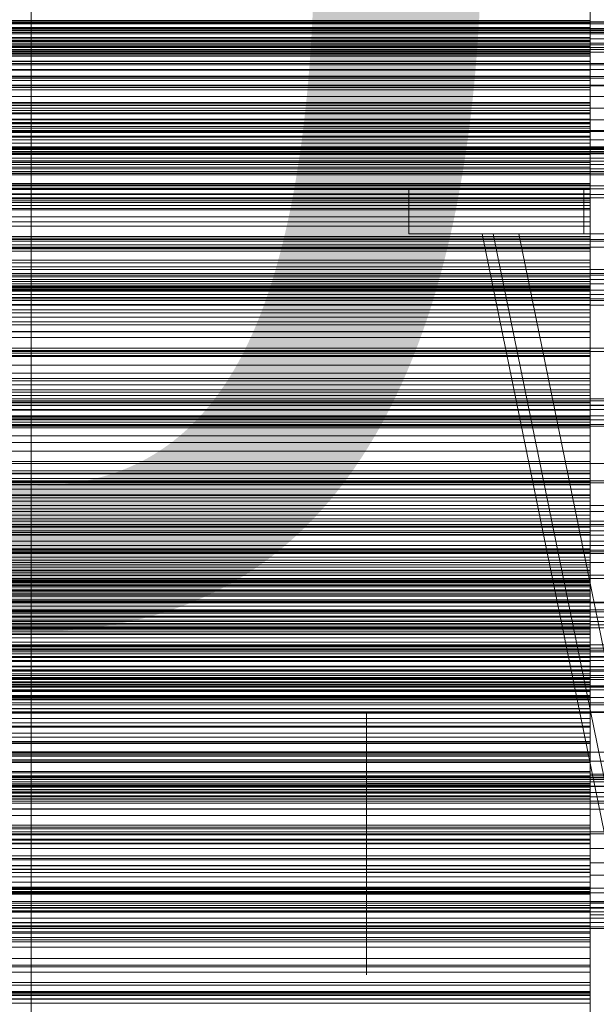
# Model space of a CAD drawing. Header units: millimetres. Extents: x -4738 to 65662, y -68080 to 6847.
# Tile 312 of 656: x 648 to 751, y -34170 to -33994. Entities that reach past the tile are written whole.
import ezdxf

# ---------------------------------------------------------------- set-up
doc = ezdxf.new("R2010")
doc.units = ezdxf.units.MM
for name, color, linetype, lineweight in [('COTAS_O', 1, 'Continuous', 0), ('frontal_briquetadora', 7, 'Continuous', 0), ('frontal_C03', 7, 'Continuous', 0), ('frontal_C10', 7, 'Continuous', 0), ('frontal_mezcladora', 7, 'Continuous', 0), ('frontal_secador', 7, 'Continuous', 0)]:
    doc.layers.add(name, color=color, linetype=linetype, lineweight=lineweight)
doc.dimstyles.new('R19_100', dxfattribs={"dimtxt": 250, "dimasz": 150, "dimexe": 150, "dimexo": 80, "dimgap": 100, "dimtad": 1, "dimtih": 1, "dimtoh": 1, "dimdsep": 46, "dimcen": 0.09, "dimadec": 0, "dimazin": 0, "dimtfac": 1, "dimtdec": 4, "dimtofl": 0, "dimtmove": 0, "dimatfit": 3, "dimfxl": 1, "dimtolj": 1, "dimtzin": 0, "dimarcsym": 0})

# ---------------------------------------------------------------- blocks, each defined once
blk = doc.blocks.new('DIM_R31_48')
at = {"layer": 'COTAS_O'}
for p, q in [((-1725, -33700), (-1575, -33655)), ((1725, -33700), (1575, -33655)), ((-1725, -34400), (-1725, -33700)), ((-1725, -33700), (1725, -33700)), ((-1725, -33700), (-1575, -33745)), ((1725, -33700), (1575, -33745)), ((1725, -34400), (1725, -33700))]:
    blk.add_line(p, q, dxfattribs=at)
blk.add_text('3450 O', height=250, dxfattribs=at).set_placement((0, -33600))
blk = doc.blocks.new('DIM_R31_52')
at = {"layer": 'COTAS_O'}
for p, q in [((-650, -34200), (-500, -34155)), ((650, -34200), (500, -34155)), ((-650, -34900), (-650, -34200)), ((-650, -34200), (650, -34200)), ((-650, -34200), (-500, -34245)), ((650, -34200), (500, -34245)), ((650, -34900), (650, -34200))]:
    blk.add_line(p, q, dxfattribs=at)
blk.add_text('1300 O', height=250, dxfattribs=at).set_placement((0, -34100))

msp = doc.modelspace()

# ---------------------------------------------------------------- linework, layer by layer
at = {"layer": 'frontal_briquetadora'}
for p, q in [((750, -33984.994), (750, -33998.069)), ((750, -33986.158), (750, -33998.944)), ((750, -34000.485), (750, -33988.018)), ((750, -33994.773), (750, -33990.745)), ((750, -33995.596), (750, -33991.279)), ((750, -33996.176), (750, -33991.56)), ((750, -33996.047), (750, -33991.98)), ((750, -33993.227), (750, -33997.334)), ((750, -33994.348), (550, -33994.348)), ((550, -33994.773), (750, -33994.773)), ((750, -33995.596), (550, -33995.596)), ((750, -34001.655), (750, -33994.348)), ((750, -33994.348), (750, -33996.05)), ((750, -33998.927), (750, -33994.773)), ((750, -33999.746), (750, -33995.596)), ((550, -33996.047), (750, -33996.047)), ((750, -33996.176), (550, -33996.176)), ((550, -33997.334), (750, -33997.334)), ((750, -34000.24), (750, -33996.047)), ((750, -33996.05), (750, -33997.884)), ((750, -34000.666), (750, -33996.176)), ((750, -33997.334), (750, -34001.566)), ((750, -33997.884), (550, -33997.884)), ((550, -33998.069), (750, -33998.069)), ((550, -33998.927), (750, -33998.927)), ((550, -33998.944), (750, -33998.944)), ((750, -33997.884), (750, -33999.857)), ((750, -33998.069), (750, -34011.98)), ((750, -34003.206), (750, -33998.927)), ((750, -33998.944), (750, -34012.696)), ((750, -33999.746), (550, -33999.746)), ((750, -33999.857), (550, -33999.857)), ((550, -34000.24), (750, -34000.24)), ((550, -34000.485), (750, -34000.485)), ((750, -34000.666), (550, -34000.666)), ((750, -34006.71), (750, -33999.746)), ((750, -33999.857), (750, -34001.977)), ((750, -34004.558), (750, -34000.24)), ((750, -34014.043), (750, -34000.485)), ((750, -34005.018), (750, -34000.666)), ((550, -34001.566), (750, -34001.566)), ((750, -34001.655), (550, -34001.655)), ((750, -34001.977), (550, -34001.977)), ((750, -34001.566), (750, -34005.921)), ((750, -34006.289), (750, -34001.655)), ((750, -34001.977), (750, -34004.255)), ((550, -34003.206), (750, -34003.206)), ((750, -34004.255), (550, -34004.255)), ((550, -34004.558), (750, -34004.558)), ((750, -34012.818), (750, -34003.206)), ((750, -34004.255), (750, -34006.71)), ((750, -34008.997), (750, -34004.558)), ((750, -34005.018), (550, -34005.018)), ((550, -34005.921), (750, -34005.921)), ((750, -34006.289), (550, -34006.289)), ((750, -34009.217), (750, -34005.018)), ((750, -34005.921), (750, -34010.398)), ((750, -34010.798), (750, -34006.289)), ((750, -34006.71), (550, -34006.71)), ((550, -34008.997), (750, -34008.997)), ((750, -34009.217), (550, -34009.217)), ((750, -34009.52), (550, -34009.52)), ((750, -34013.557), (750, -34008.997)), ((750, -34013.242), (750, -34009.217)), ((750, -34017.143), (750, -34009.52)), ((750, -34009.52), (750, -34010.983)), ((550, -34010.398), (750, -34010.398)), ((750, -34010.798), (550, -34010.798)), ((750, -34010.983), (550, -34010.983)), ((750, -34010.398), (750, -34014.994)), ((750, -34015.174), (750, -34010.798)), ((750, -34010.983), (750, -34012.584)), ((550, -34011.98), (750, -34011.98)), ((750, -34012.584), (550, -34012.584)), ((550, -34012.696), (750, -34012.696)), ((550, -34012.818), (750, -34012.818)), ((750, -34013.242), (550, -34013.242)), ((750, -34011.98), (750, -34026.192)), ((750, -34012.584), (750, -34014.329)), ((750, -34012.696), (750, -34026.884)), ((750, -34024.287), (750, -34012.818)), ((750, -34020.54), (750, -34013.242)), ((550, -34013.557), (750, -34013.557)), ((550, -34014.043), (750, -34014.043)), ((750, -34014.329), (550, -34014.329)), ((550, -34014.994), (750, -34014.994)), ((750, -34023.671), (750, -34013.557)), ((750, -34028.173), (750, -34014.043)), ((750, -34014.329), (750, -34016.227)), ((750, -34014.994), (750, -34019.708)), ((750, -34015.174), (550, -34015.174)), ((750, -34016.227), (550, -34016.227)), ((750, -34019.406), (750, -34015.174)), ((750, -34016.227), (750, -34018.291)), ((750, -34017.143), (550, -34017.143)), ((750, -34018.291), (550, -34018.291)), ((750, -34021.665), (750, -34017.143)), ((750, -34018.291), (750, -34020.54)), ((750, -34019.406), (550, -34019.406)), ((550, -34019.708), (750, -34019.708)), ((750, -34023.479), (750, -34019.406)), ((750, -34019.708), (750, -34024.537)), ((750, -34020.54), (550, -34020.54)), ((750, -34021.665), (550, -34021.665)), ((750, -34026.056), (750, -34021.665)), ((750, -34023.479), (550, -34023.479)), ((550, -34023.671), (750, -34023.671)), ((750, -34027.368), (750, -34023.479)), ((750, -34035.538), (750, -34023.671)), ((550, -34024.287), (750, -34024.287)), ((550, -34024.537), (750, -34024.537)), ((750, -34025.331), (550, -34025.331)), ((750, -34037.173), (750, -34024.287)), ((750, -34024.537), (750, -34035.129)), ((750, -34033.252), (750, -34025.331)), ((750, -34025.331), (750, -34026.552)), ((750, -34026.056), (550, -34026.056)), ((550, -34026.192), (750, -34026.192)), ((750, -34026.552), (550, -34026.552)), ((550, -34026.884), (750, -34026.884)), ((750, -34027.368), (550, -34027.368)), ((750, -34030.309), (750, -34026.056)), ((750, -34026.192), (750, -34040.158)), ((750, -34026.552), (750, -34027.915)), ((750, -34026.884), (750, -34040.962)), ((750, -34034.982), (750, -34027.368)), ((750, -34027.915), (550, -34027.915)), ((550, -34028.173), (750, -34028.173)), ((750, -34027.915), (750, -34029.429)), ((750, -34042.33), (750, -34028.173)), ((750, -34029.429), (550, -34029.429)), ((750, -34030.309), (550, -34030.309)), ((750, -34029.429), (750, -34031.101)), ((750, -34034.411), (750, -34030.309)), ((750, -34031.101), (550, -34031.101)), ((750, -34031.101), (750, -34032.945)), ((750, -34032.945), (550, -34032.945)), ((750, -34033.252), (550, -34033.252)), ((750, -34034.411), (550, -34034.411)), ((750, -34032.945), (750, -34034.982)), ((750, -34037.651), (750, -34033.252)), ((750, -34038.346), (750, -34034.411)), ((750, -34034.982), (550, -34034.982)), ((550, -34035.129), (750, -34035.129)), ((550, -34035.538), (750, -34035.538)), ((750, -34035.129), (750, -34047.366)), ((750, -34048.703), (750, -34035.538)), ((550, -34037.173), (750, -34037.173)), ((750, -34037.651), (550, -34037.651)), ((750, -34050.982), (750, -34037.173)), ((750, -34041.914), (750, -34037.651)), ((750, -34038.346), (550, -34038.346)), ((750, -34042.091), (750, -34038.346)), ((550, -34040.158), (750, -34040.158)), ((550, -34040.962), (750, -34040.962)), ((750, -34040.158), (750, -34053.343)), ((750, -34040.962), (750, -34054.391)), ((750, -34041.744), (550, -34041.744)), ((750, -34041.914), (550, -34041.914)), ((750, -34042.091), (550, -34042.091)), ((550, -34042.33), (750, -34042.33)), ((750, -34042.719), (550, -34042.719)), ((750, -34049.943), (750, -34041.744)), ((750, -34041.744), (750, -34042.719)), ((750, -34046.033), (750, -34041.914)), ((750, -34050.002), (750, -34042.091)), ((750, -34055.971), (750, -34042.33)), ((750, -34042.719), (750, -34043.842)), ((750, -34043.842), (550, -34043.842)), ((750, -34043.842), (750, -34045.12)), ((750, -34045.12), (550, -34045.12)), ((750, -34046.033), (550, -34046.033)), ((750, -34046.562), (550, -34046.562)), ((750, -34045.12), (750, -34046.562)), ((750, -34049.995), (750, -34046.033)), ((750, -34046.562), (750, -34048.182)), ((550, -34047.366), (750, -34047.366)), ((750, -34048.182), (550, -34048.182)), ((750, -34047.366), (750, -34060.778)), ((750, -34048.182), (750, -34050.002)), ((550, -34048.703), (750, -34048.703)), ((750, -34049.943), (550, -34049.943)), ((750, -34049.995), (550, -34049.995)), ((750, -34050.002), (550, -34050.002)), ((750, -34062.66), (750, -34048.703)), ((750, -34054.209), (750, -34049.943)), ((750, -34053.784), (750, -34049.995)), ((550, -34050.982), (750, -34050.982)), ((750, -34065.181), (750, -34050.982)), ((550, -34053.343), (750, -34053.343)), ((750, -34053.784), (550, -34053.784)), ((750, -34053.343), (750, -34065.238)), ((750, -34057.376), (750, -34053.784)), ((750, -34054.209), (550, -34054.209)), ((550, -34054.391), (750, -34054.391)), ((750, -34058.334), (750, -34054.209)), ((750, -34054.391), (750, -34066.654)), ((550, -34055.971), (750, -34055.971)), ((750, -34057.376), (550, -34057.376)), ((750, -34068.572), (750, -34055.971)), ((750, -34065.565), (750, -34057.376)), ((750, -34058.334), (550, -34058.334)), ((750, -34058.719), (550, -34058.719)), ((750, -34062.309), (750, -34058.334)), ((750, -34067.177), (750, -34058.719)), ((750, -34058.719), (750, -34059.446)), ((750, -34059.446), (550, -34059.446)), ((750, -34060.326), (550, -34060.326)), ((550, -34060.778), (750, -34060.778)), ((750, -34059.446), (750, -34060.326)), ((750, -34060.326), (750, -34061.366)), ((750, -34060.778), (750, -34074.849)), ((750, -34061.366), (550, -34061.366)), ((750, -34062.309), (550, -34062.309)), ((750, -34062.574), (550, -34062.574)), ((550, -34062.66), (750, -34062.66)), ((750, -34061.366), (750, -34062.574)), ((750, -34066.121), (750, -34062.309)), ((750, -34062.574), (750, -34063.966)), ((750, -34076.872), (750, -34062.66)), ((750, -34063.966), (550, -34063.966)), ((750, -34063.966), (750, -34065.565)), ((550, -34065.181), (750, -34065.181)), ((550, -34065.238), (750, -34065.238)), ((750, -34065.565), (550, -34065.565)), ((750, -34066.121), (550, -34066.121)), ((750, -34079.226), (750, -34065.181)), ((750, -34065.238), (750, -34075.388)), ((750, -34069.755), (750, -34066.121)), ((550, -34066.654), (750, -34066.654)), ((750, -34067.177), (550, -34067.177)), ((750, -34066.654), (750, -34077.28)), ((750, -34071.299), (750, -34067.177)), ((550, -34068.572), (750, -34068.572)), ((750, -34079.648), (750, -34068.572)), ((750, -34069.755), (550, -34069.755)), ((750, -34071.299), (550, -34071.299)), ((750, -34073.184), (750, -34069.755)), ((750, -34075.275), (750, -34071.299)), ((750, -34073.184), (550, -34073.184)), ((750, -34081.632), (750, -34073.184)), ((550, -34074.849), (750, -34074.849)), ((750, -34074.849), (750, -34089.04)), ((750, -34075.275), (550, -34075.275)), ((550, -34075.388), (750, -34075.388)), ((750, -34076.214), (550, -34076.214)), ((750, -34076.693), (550, -34076.693)), ((750, -34079.097), (750, -34075.275)), ((750, -34075.388), (750, -34083.402)), ((750, -34084.911), (750, -34076.214)), ((750, -34076.214), (750, -34076.693)), ((750, -34076.693), (750, -34077.327)), ((550, -34076.872), (750, -34076.872)), ((550, -34077.28), (750, -34077.28)), ((750, -34077.327), (550, -34077.327)), ((750, -34078.126), (550, -34078.126)), ((750, -34090.793), (750, -34076.872)), ((750, -34077.28), (750, -34085.86)), ((750, -34077.327), (750, -34078.126)), ((750, -34078.126), (750, -34079.098)), ((750, -34079.098), (550, -34079.098)), ((550, -34079.226), (750, -34079.226)), ((550, -34079.648), (750, -34079.648)), ((750, -34080.258), (550, -34080.258)), ((750, -34082.751), (750, -34079.097)), ((750, -34079.098), (750, -34080.258)), ((750, -34092.577), (750, -34079.226)), ((750, -34088.773), (750, -34079.648)), ((750, -34080.258), (750, -34081.632)), ((750, -34081.632), (550, -34081.632)), ((750, -34082.751), (550, -34082.751)), ((550, -34083.402), (750, -34083.402)), ((750, -34086.22), (750, -34082.751)), ((750, -34083.402), (750, -34088.971)), ((750, -34084.911), (550, -34084.911)), ((750, -34088.88), (750, -34084.911)), ((550, -34085.86), (750, -34085.86)), ((750, -34086.22), (550, -34086.22)), ((750, -34085.86), (750, -34092.064)), ((750, -34089.479), (750, -34086.22)), ((550, -34088.773), (750, -34088.773)), ((750, -34088.88), (550, -34088.88)), ((550, -34088.971), (750, -34088.971)), ((550, -34089.04), (750, -34089.04)), ((750, -34095.598), (750, -34088.773)), ((750, -34092.698), (750, -34088.88)), ((750, -34088.971), (750, -34090.256)), ((750, -34089.04), (750, -34102.804)), ((750, -34089.479), (550, -34089.479)), ((550, -34090.256), (750, -34090.256)), ((550, -34090.793), (750, -34090.793)), ((750, -34098.165), (750, -34089.479)), ((750, -34090.256), (750, -34091.623)), ((750, -34103.889), (750, -34090.793)), ((550, -34091.623), (750, -34091.623)), ((550, -34092.064), (750, -34092.064)), ((550, -34092.577), (750, -34092.577)), ((750, -34091.623), (750, -34093.074)), ((750, -34092.064), (750, -34093.54)), ((750, -34104.721), (750, -34092.577)), ((750, -34092.698), (550, -34092.698)), ((550, -34093.074), (750, -34093.074)), ((550, -34093.54), (750, -34093.54)), ((750, -34094.189), (550, -34094.189)), ((750, -34096.357), (750, -34092.698)), ((750, -34093.074), (750, -34094.607)), ((750, -34093.54), (750, -34095.098)), ((750, -34103.103), (750, -34094.189)), ((750, -34094.189), (750, -34094.417)), ((750, -34094.417), (550, -34094.417)), ((550, -34094.607), (750, -34094.607)), ((750, -34094.804), (550, -34094.804)), ((550, -34095.098), (750, -34095.098)), ((750, -34095.36), (550, -34095.36)), ((550, -34095.598), (750, -34095.598)), ((750, -34096.093), (550, -34096.093)), ((750, -34094.417), (750, -34094.804)), ((750, -34094.607), (750, -34096.221)), ((750, -34094.804), (750, -34095.36)), ((750, -34095.098), (750, -34096.737)), ((750, -34095.36), (750, -34096.093)), ((750, -34097.262), (750, -34095.598)), ((750, -34096.093), (750, -34097.02)), ((550, -34096.221), (750, -34096.221)), ((750, -34096.357), (550, -34096.357)), ((550, -34096.737), (750, -34096.737)), ((750, -34097.02), (550, -34097.02)), ((550, -34097.262), (750, -34097.262)), ((750, -34096.221), (750, -34097.916)), ((750, -34099.843), (750, -34096.357)), ((750, -34096.737), (750, -34098.457)), ((750, -34097.02), (750, -34098.165)), ((750, -34099.007), (750, -34097.262)), ((550, -34097.916), (750, -34097.916)), ((750, -34098.165), (550, -34098.165)), ((550, -34098.457), (750, -34098.457)), ((550, -34099.007), (750, -34099.007)), ((750, -34097.916), (750, -34099.69)), ((750, -34098.457), (750, -34100.257)), ((750, -34100.831), (750, -34099.007)), ((550, -34099.69), (750, -34099.69)), ((750, -34099.843), (550, -34099.843)), ((550, -34100.257), (750, -34100.257)), ((550, -34100.831), (750, -34100.831)), ((750, -34099.69), (750, -34101.544)), ((750, -34103.14), (750, -34099.843)), ((750, -34100.257), (750, -34102.135)), ((750, -34102.733), (750, -34100.831)), ((550, -34101.544), (750, -34101.544)), ((550, -34102.135), (750, -34102.135)), ((550, -34102.733), (750, -34102.733)), ((550, -34102.804), (750, -34102.804)), ((750, -34103.103), (550, -34103.103)), ((750, -34103.14), (550, -34103.14)), ((750, -34101.544), (750, -34103.477)), ((750, -34102.135), (750, -34104.091)), ((750, -34104.714), (750, -34102.733)), ((750, -34102.804), (750, -34115.613)), ((750, -34106.909), (750, -34103.103)), ((750, -34106.22), (750, -34103.14)), ((550, -34103.477), (750, -34103.477)), ((550, -34103.889), (750, -34103.889)), ((550, -34104.091), (750, -34104.091)), ((550, -34104.714), (750, -34104.714)), ((550, -34104.721), (750, -34104.721)), ((750, -34103.477), (750, -34105.486)), ((750, -34115.656), (750, -34103.889)), ((750, -34104.091), (750, -34106.125)), ((750, -34106.771), (750, -34104.714)), ((750, -34115.191), (750, -34104.721)), ((550, -34105.486), (750, -34105.486)), ((550, -34106.125), (750, -34106.125)), ((750, -34106.22), (550, -34106.22)), ((750, -34105.486), (750, -34107.573)), ((750, -34106.125), (750, -34108.235)), ((750, -34115.124), (750, -34106.22)), ((550, -34106.771), (750, -34106.771)), ((750, -34106.909), (550, -34106.909)), ((550, -34107.573), (750, -34107.573)), ((550, -34108.235), (750, -34108.235)), ((750, -34108.904), (750, -34106.771)), ((750, -34110.56), (750, -34106.909)), ((750, -34107.573), (750, -34109.735)), ((750, -34108.235), (750, -34110.42)), ((550, -34108.904), (750, -34108.904)), ((550, -34109.735), (750, -34109.735)), ((750, -34112.322), (750, -34108.512)), ((750, -34108.512), (750, -34108.992)), ((750, -34112.8), (750, -34108.552)), ((750, -34111.113), (750, -34108.904)), ((750, -34108.992), (750, -34113.668)), ((750, -34109.735), (750, -34111.971)), ((550, -34110.42), (750, -34110.42)), ((750, -34110.56), (550, -34110.56)), ((550, -34111.113), (750, -34111.113)), ((550, -34111.971), (750, -34111.971)), ((750, -34110.42), (750, -34112.679)), ((750, -34114.047), (750, -34110.56)), ((750, -34113.395), (750, -34111.113)), ((750, -34111.971), (750, -34114.281)), ((750, -34112.576), (550, -34112.576)), ((750, -34112.599), (550, -34112.599)), ((550, -34112.679), (750, -34112.679)), ((750, -34112.716), (550, -34112.716)), ((750, -34113.027), (550, -34113.027)), ((550, -34113.395), (750, -34113.395)), ((750, -34113.519), (550, -34113.519)), ((750, -34119.668), (750, -34112.322)), ((750, -34112.599), (750, -34112.576)), ((750, -34112.576), (750, -34112.716)), ((750, -34121.71), (750, -34112.599)), ((750, -34112.679), (750, -34115.012)), ((750, -34112.716), (750, -34113.027)), ((750, -34120.455), (750, -34112.8)), ((750, -34113.027), (750, -34113.519)), ((750, -34115.75), (750, -34113.395)), ((750, -34113.519), (750, -34114.21)), ((750, -34113.668), (750, -34121.613)), ((750, -34114.047), (550, -34114.047)), ((750, -34114.21), (550, -34114.21)), ((550, -34114.281), (750, -34114.281)), ((550, -34115.012), (750, -34115.012)), ((750, -34115.124), (550, -34115.124)), ((550, -34115.191), (750, -34115.191)), ((750, -34117.358), (750, -34114.047)), ((750, -34114.21), (750, -34115.124)), ((750, -34114.281), (750, -34116.664)), ((750, -34115.012), (750, -34117.417)), ((750, -34123.584), (750, -34115.191)), ((550, -34115.613), (750, -34115.613)), ((550, -34115.656), (750, -34115.656)), ((550, -34115.75), (750, -34115.75)), ((550, -34116.664), (750, -34116.664)), ((750, -34115.613), (750, -34126.974)), ((750, -34125.641), (750, -34115.656)), ((750, -34118.177), (750, -34115.75)), ((750, -34116.664), (750, -34119.118)), ((750, -34117.358), (550, -34117.358)), ((550, -34117.417), (750, -34117.417)), ((550, -34118.177), (750, -34118.177)), ((710, -34120.618), (710, -34118.301)), ((710, -34120.437), (710, -34118.359)), ((710, -34118.359), (710, -34118.621)), ((710, -34118.621), (710, -34121.171)), ((750, -34120.474), (750, -34117.358)), ((750, -34117.417), (750, -34119.893)), ((750, -34120.227), (750, -34117.813)), ((750, -34120.031), (750, -34117.866)), ((750, -34117.866), (750, -34118.139)), ((750, -34118.139), (750, -34120.796)), ((750, -34120.675), (750, -34118.177)), ((750, -34120.618), (750, -34118.301)), ((750, -34120.437), (750, -34118.359)), ((750, -34118.359), (750, -34118.621)), ((750, -34118.621), (750, -34121.171)), ((550, -34119.118), (750, -34119.118)), ((550, -34119.893), (750, -34119.893)), ((750, -34120.474), (550, -34120.474)), ((550, -34120.675), (750, -34120.675)), ((710, -34124.444), (710, -34120.437)), ((710, -34124.793), (710, -34120.618)), ((750, -34119.118), (750, -34126.503)), ((750, -34129.095), (750, -34119.668)), ((750, -34119.893), (750, -34122.44)), ((750, -34124.205), (750, -34120.031)), ((750, -34124.576), (750, -34120.227)), ((750, -34124.444), (750, -34120.437)), ((750, -34130), (750, -34120.455)), ((750, -34123.368), (750, -34120.474)), ((750, -34124.793), (750, -34120.618)), ((750, -34123.243), (750, -34120.675)), ((750, -34121.71), (550, -34121.71)), ((550, -34122.44), (750, -34122.44)), ((710, -34121.171), (710, -34125.505)), ((750, -34120.796), (750, -34125.31)), ((750, -34121.171), (750, -34125.505)), ((750, -34121.613), (750, -34131.254)), ((750, -34125.343), (750, -34121.71)), ((750, -34122.44), (750, -34125.055)), ((550, -34123.243), (750, -34123.243)), ((750, -34123.368), (550, -34123.368)), ((550, -34123.584), (750, -34123.584)), ((750, -34125.879), (750, -34123.243)), ((750, -34132.468), (750, -34123.368)), ((750, -34129.579), (750, -34123.584)), ((750, -34129.561), (750, -34124.205)), ((550, -34125.055), (750, -34125.055)), ((750, -34125.343), (550, -34125.343)), ((550, -34125.641), (750, -34125.641)), ((550, -34125.879), (750, -34125.879)), ((710, -34129.586), (710, -34124.444)), ((710, -34130), (710, -34124.793)), ((710, -34125.505), (710, -34130.763)), ((750, -34128.168), (750, -34124.357)), ((750, -34124.357), (750, -34124.838)), ((750, -34129.586), (750, -34124.444)), ((750, -34130), (750, -34124.576)), ((750, -34130), (750, -34124.793)), ((750, -34124.838), (750, -34129.514)), ((750, -34125.055), (750, -34133.026)), ((750, -34125.31), (750, -34130.788)), ((750, -34128.818), (750, -34125.343)), ((750, -34125.505), (750, -34130.763)), ((750, -34133.462), (750, -34125.641)), ((750, -34128.583), (750, -34125.879)), ((550, -34126.503), (750, -34126.503)), ((550, -34126.974), (750, -34126.974)), ((750, -34126.503), (750, -34131.376)), ((750, -34126.974), (750, -34136.452)), ((520, -34129.561), (750, -34129.561)), ((550, -34128.583), (750, -34128.583)), ((750, -34128.818), (550, -34128.818)), ((550, -34129.579), (750, -34129.579)), ((750, -34129.586), (710, -34129.586)), ((710, -34134.844), (710, -34129.586)), ((750, -34132.226), (750, -34127.978)), ((750, -34135.514), (750, -34128.168)), ((750, -34131.352), (750, -34128.583)), ((750, -34132.125), (750, -34128.818)), ((764, -34129.095), (750, -34129.095)), ((750, -34138.736), (750, -34129.095)), ((750, -34129.514), (750, -34137.459)), ((750, -34135.039), (750, -34129.561)), ((750, -34132.944), (750, -34129.579)), ((750, -34134.844), (750, -34129.586)), ((520, -34130), (750, -34130)), ((520, -34130.788), (750, -34130.788)), ((750, -34131.018), (550, -34131.018)), ((750, -34131.084), (550, -34131.084)), ((750, -34131.126), (550, -34131.126)), ((750, -34131.335), (550, -34131.335)), ((550, -34131.352), (750, -34131.352)), ((750, -34130), (710, -34130)), ((710, -34130), (710, -34135.207)), ((750, -34130.763), (710, -34130.763)), ((710, -34130.763), (710, -34135.905)), ((750, -34130), (750, -34135.424)), ((764, -34130), (750, -34130)), ((750, -34130), (750, -34135.207)), ((750, -34130), (750, -34139.545)), ((750, -34130.763), (750, -34135.905)), ((750, -34130.788), (750, -34136.144)), ((750, -34131.126), (750, -34131.018)), ((750, -34131.018), (750, -34131.084)), ((750, -34131.084), (750, -34131.335)), ((750, -34131.4), (750, -34131.126)), ((764, -34131.254), (750, -34131.254)), ((750, -34131.254), (750, -34140.681)), ((750, -34131.335), (750, -34131.787)), ((750, -34139.891), (750, -34131.352)), ((550, -34131.376), (750, -34131.376)), ((750, -34131.4), (550, -34131.4)), ((750, -34131.787), (550, -34131.787)), ((750, -34132.125), (550, -34132.125)), ((750, -34132.468), (550, -34132.468)), ((550, -34132.944), (750, -34132.944)), ((550, -34133.026), (750, -34133.026)), ((750, -34131.376), (750, -34133.551)), ((750, -34140.685), (750, -34131.4)), ((750, -34135.282), (750, -34131.472)), ((750, -34131.472), (750, -34131.953)), ((750, -34131.787), (750, -34132.468)), ((750, -34131.953), (750, -34136.628)), ((750, -34135.252), (750, -34132.125)), ((750, -34139.881), (750, -34132.226)), ((750, -34133.551), (750, -34132.944)), ((750, -34133.026), (750, -34138.548)), ((550, -34133.462), (750, -34133.462)), ((550, -34133.551), (750, -34133.551)), ((710, -34136.282), (710, -34134.204)), ((710, -34134.204), (710, -34134.466)), ((710, -34134.466), (710, -34137.017)), ((710, -34139.178), (710, -34134.844)), ((750, -34138.817), (750, -34133.462)), ((750, -34135.877), (750, -34133.712)), ((750, -34133.712), (750, -34133.985)), ((750, -34133.985), (750, -34136.641)), ((750, -34136.282), (750, -34134.204)), ((750, -34134.204), (750, -34134.466)), ((750, -34134.466), (750, -34137.017)), ((750, -34139.178), (750, -34134.844)), ((750, -34135.252), (550, -34135.252)), ((550, -34136.452), (750, -34136.452)), ((710, -34135.207), (710, -34139.382)), ((710, -34135.905), (710, -34139.912)), ((710, -34140.289), (710, -34136.282)), ((750, -34139.553), (750, -34135.039)), ((750, -34135.207), (750, -34139.382)), ((750, -34138.18), (750, -34135.252)), ((750, -34142.628), (750, -34135.282)), ((750, -34135.424), (750, -34139.773)), ((750, -34144.941), (750, -34135.514)), ((750, -34140.051), (750, -34135.877)), ((750, -34135.905), (750, -34139.912)), ((750, -34136.144), (750, -34140.318)), ((750, -34140.289), (750, -34136.282)), ((750, -34136.452), (750, -34143.68)), ((750, -34136.628), (750, -34144.574)), ((750, -34138.18), (550, -34138.18)), ((710, -34137.017), (710, -34141.35)), ((710, -34140.044), (710, -34137.727)), ((750, -34136.641), (750, -34141.156)), ((750, -34137.017), (750, -34141.35)), ((750, -34139.653), (750, -34137.24)), ((750, -34137.459), (750, -34147.1)), ((750, -34140.044), (750, -34137.727)), ((750, -34140.882), (750, -34138.18)), ((550, -34138.548), (750, -34138.548)), ((550, -34138.817), (750, -34138.817)), ((550, -34139.891), (750, -34139.891)), ((710, -34141.729), (710, -34139.178)), ((710, -34139.382), (710, -34141.699)), ((710, -34139.912), (710, -34141.991)), ((710, -34144.22), (710, -34140.044)), ((750, -34138.548), (750, -34141.41)), ((750, -34146.681), (750, -34138.736)), ((750, -34141.501), (750, -34138.817)), ((750, -34141.729), (750, -34139.178)), ((750, -34139.382), (750, -34141.699)), ((750, -34139.545), (750, -34147.2)), ((750, -34142.21), (750, -34139.553)), ((750, -34144.003), (750, -34139.653)), ((750, -34139.773), (750, -34142.187)), ((750, -34149.426), (750, -34139.881)), ((750, -34146.05), (750, -34139.891)), ((750, -34139.912), (750, -34141.991)), ((750, -34144.22), (750, -34140.044)), ((750, -34145.407), (750, -34140.051)), ((750, -34140.685), (550, -34140.685)), ((750, -34140.882), (550, -34140.882)), ((550, -34141.41), (750, -34141.41)), ((550, -34141.501), (750, -34141.501)), ((710, -34145.431), (710, -34140.289)), ((710, -34143.397), (710, -34141.319)), ((710, -34141.319), (710, -34141.581)), ((710, -34141.35), (710, -34146.609)), ((710, -34141.581), (710, -34144.131)), ((710, -34141.991), (710, -34141.729)), ((750, -34145.431), (750, -34140.289)), ((750, -34140.318), (750, -34142.483)), ((750, -34140.681), (750, -34148.027)), ((750, -34144.137), (750, -34140.685)), ((750, -34142.991), (750, -34140.827)), ((750, -34140.827), (750, -34141.1)), ((750, -34150.155), (750, -34140.882)), ((750, -34141.1), (750, -34143.756)), ((750, -34141.156), (750, -34146.634)), ((750, -34143.397), (750, -34141.319)), ((750, -34141.319), (750, -34141.581)), ((750, -34141.35), (750, -34146.609)), ((750, -34141.41), (750, -34141.501)), ((750, -34141.581), (750, -34144.131)), ((750, -34141.991), (750, -34141.729)), ((710, -34147.404), (710, -34143.397)), ((750, -34142.483), (750, -34142.21)), ((750, -34152.055), (750, -34142.628)), ((750, -34147.165), (750, -34142.991)), ((750, -34147.404), (750, -34143.397)), ((520, -34145.407), (750, -34145.407)), ((550, -34143.68), (750, -34143.68)), ((750, -34144.137), (550, -34144.137)), ((550, -34144.381), (750, -34144.381)), ((710, -34144.131), (710, -34148.465)), ((710, -34149.426), (710, -34144.22)), ((750, -34145.431), (710, -34145.431)), ((710, -34150.69), (710, -34145.431)), ((750, -34143.68), (750, -34148.383)), ((750, -34143.756), (750, -34148.271)), ((750, -34149.426), (750, -34144.003)), ((750, -34144.131), (750, -34148.465)), ((750, -34147.428), (750, -34144.137)), ((750, -34149.426), (750, -34144.22)), ((750, -34144.381), (750, -34146.095)), ((750, -34145.452), (750, -34144.381)), ((750, -34144.574), (750, -34154.214)), ((764, -34144.941), (750, -34144.941)), ((750, -34154.582), (750, -34144.941)), ((750, -34150.885), (750, -34145.407)), ((750, -34150.69), (750, -34145.431)), ((520, -34146.634), (750, -34146.634)), ((550, -34145.452), (750, -34145.452)), ((550, -34146.05), (750, -34146.05)), ((550, -34146.095), (750, -34146.095)), ((750, -34146.609), (710, -34146.609)), ((710, -34146.609), (710, -34151.751)), ((750, -34149.267), (750, -34145.452)), ((750, -34149.591), (750, -34146.05)), ((750, -34146.095), (750, -34150.529)), ((750, -34146.609), (750, -34151.751)), ((750, -34146.634), (750, -34151.99)), ((750, -34151.357), (750, -34146.681)), ((764, -34147.1), (750, -34147.1)), ((750, -34147.1), (750, -34156.527)), ((750, -34152.522), (750, -34147.165)), ((750, -34147.428), (550, -34147.428)), ((550, -34148.383), (750, -34148.383)), ((710, -34152.546), (710, -34147.404)), ((710, -34148.465), (710, -34153.724)), ((750, -34147.2), (750, -34151.448)), ((750, -34152.546), (750, -34147.404)), ((750, -34150.547), (750, -34147.428)), ((750, -34148.027), (750, -34151.837)), ((750, -34148.271), (750, -34153.748)), ((750, -34148.383), (750, -34150.379)), ((750, -34148.465), (750, -34153.724)), ((520, -34149.426), (750, -34149.426)), ((550, -34149.267), (750, -34149.267)), ((750, -34149.488), (550, -34149.488)), ((750, -34149.496), (550, -34149.496)), ((550, -34149.591), (750, -34149.591)), ((750, -34149.667), (550, -34149.667)), ((750, -34149.71), (550, -34149.71)), ((750, -34150.023), (550, -34150.023)), ((750, -34150.155), (550, -34150.155)), ((550, -34150.379), (750, -34150.379)), ((550, -34150.529), (750, -34150.529)), ((750, -34150.548), (550, -34150.548)), ((750, -34149.426), (710, -34149.426)), ((710, -34149.426), (710, -34154.633)), ((710, -34155.024), (710, -34150.69)), ((750, -34155.68), (750, -34149.267)), ((750, -34149.426), (750, -34154.85)), ((764, -34149.426), (750, -34149.426)), ((750, -34149.426), (750, -34154.633)), ((750, -34149.426), (750, -34158.972)), ((750, -34149.667), (750, -34149.488)), ((750, -34149.496), (750, -34149.71)), ((750, -34150.379), (750, -34149.591)), ((750, -34150.023), (750, -34149.667)), ((750, -34149.71), (750, -34150.155)), ((750, -34150.548), (750, -34150.023)), ((750, -34150.529), (750, -34157.512)), ((750, -34153.483), (750, -34150.547)), ((750, -34159.984), (750, -34150.548)), ((750, -34155.024), (750, -34150.69)), ((710, -34151.751), (710, -34155.758)), ((750, -34155.399), (750, -34150.885)), ((750, -34151.837), (750, -34151.357)), ((750, -34151.751), (750, -34155.758)), ((750, -34151.99), (750, -34156.164)), ((764, -34152.055), (750, -34152.055)), ((750, -34161.696), (750, -34152.055)), ((520, -34152.522), (750, -34152.522)), ((520, -34153.748), (750, -34153.748)), ((750, -34153.483), (550, -34153.483)), ((750, -34152.546), (710, -34152.546)), ((710, -34157.805), (710, -34152.546)), ((750, -34153.724), (710, -34153.724)), ((710, -34153.724), (710, -34158.866)), ((750, -34157.999), (750, -34152.522)), ((750, -34157.805), (750, -34152.546)), ((750, -34156.216), (750, -34153.483)), ((750, -34153.724), (750, -34158.866)), ((750, -34153.748), (750, -34159.105)), ((764, -34154.214), (750, -34154.214)), ((750, -34154.214), (750, -34163.642)), ((550, -34155.68), (750, -34155.68)), ((710, -34154.633), (710, -34158.808)), ((710, -34157.574), (710, -34155.024)), ((710, -34155.758), (710, -34157.836)), ((750, -34162.527), (750, -34154.582)), ((750, -34154.633), (750, -34158.808)), ((750, -34154.85), (750, -34159.199)), ((750, -34157.574), (750, -34155.024)), ((750, -34158.056), (750, -34155.399)), ((750, -34164.444), (750, -34155.68)), ((750, -34155.758), (750, -34157.836)), ((750, -34156.216), (550, -34156.216)), ((550, -34157.269), (750, -34157.269)), ((550, -34157.512), (750, -34157.512)), ((710, -34157.836), (710, -34157.574)), ((750, -34156.164), (750, -34158.329)), ((750, -34158.718), (750, -34156.216)), ((750, -34156.527), (750, -34163.873)), ((750, -34157.269), (750, -34159.034)), ((750, -34158.289), (750, -34157.269)), ((750, -34157.512), (750, -34166.775)), ((750, -34157.836), (750, -34157.574)), ((550, -34158.289), (750, -34158.289)), ((750, -34158.718), (550, -34158.718)), ((550, -34159.034), (750, -34159.034)), ((710, -34162.139), (710, -34157.805)), ((710, -34158.808), (710, -34161.125)), ((710, -34158.866), (710, -34162.873)), ((750, -34162.139), (750, -34157.805)), ((750, -34162.514), (750, -34157.999)), ((750, -34158.329), (750, -34158.056)), ((750, -34162.055), (750, -34158.289)), ((750, -34168.143), (750, -34158.718)), ((750, -34158.808), (750, -34161.125)), ((750, -34158.866), (750, -34162.873)), ((750, -34158.972), (750, -34166.627)), ((750, -34159.034), (750, -34163.517)), ((750, -34159.105), (750, -34163.279)), ((750, -34159.199), (750, -34161.613)), ((750, -34159.984), (550, -34159.984)), ((750, -34163.247), (750, -34159.984)), ((550, -34162.055), (750, -34162.055)), ((710, -34164.689), (710, -34162.139)), ((710, -34162.873), (710, -34164.951)), ((750, -34169.642), (750, -34161.696)), ((750, -34168.422), (750, -34162.055)), ((750, -34164.689), (750, -34162.139)), ((750, -34165.17), (750, -34162.514)), ((750, -34167.203), (750, -34162.527)), ((750, -34162.873), (750, -34164.951)), ((750, -34163.247), (550, -34163.247)), ((550, -34163.517), (750, -34163.517)), ((550, -34164.444), (750, -34164.444)), ((710, -34164.951), (710, -34164.689)), ((750, -34166.345), (750, -34163.247)), ((750, -34163.279), (750, -34165.443)), ((750, -34163.517), (750, -34170.544)), ((750, -34163.642), (750, -34170.988)), ((750, -34163.873), (750, -34167.683)), ((750, -34175.223), (750, -34164.444)), ((750, -34164.951), (750, -34164.689)), ((750, -34166.345), (550, -34166.345)), ((750, -34165.443), (750, -34165.17)), ((750, -34169.27), (750, -34166.345)), ((550, -34166.775), (750, -34166.775)), ((750, -34167.934), (550, -34167.934)), ((750, -34167.96), (550, -34167.96)), ((750, -34168.143), (550, -34168.143)), ((750, -34168.194), (550, -34168.194)), ((750, -34166.627), (750, -34170.875)), ((750, -34166.775), (750, -34177.964)), ((750, -34167.683), (750, -34167.203)), ((750, -34167.96), (750, -34167.934)), ((750, -34167.934), (750, -34168.143)), ((750, -34168.194), (750, -34167.96)), ((750, -34168.618), (750, -34168.194)), ((550, -34168.422), (750, -34168.422)), ((750, -34168.618), (550, -34168.618)), ((750, -34169.222), (550, -34169.222)), ((750, -34169.27), (550, -34169.27)), ((750, -34169.995), (550, -34169.995)), ((750, -34177.146), (750, -34168.422)), ((750, -34169.222), (750, -34168.618)), ((750, -34169.995), (750, -34169.222)), ((750, -34172.006), (750, -34169.27)), ((750, -34174.317), (750, -34169.642)), ((750, -34179.561), (750, -34169.995))]:
    msp.add_line(p, q, dxfattribs=at)
at = {"layer": 'frontal_C03'}
for p, q in [((1250, -33994.61), (-1250, -33994.61)), ((1250, -33994.926), (-1250, -33994.926)), ((1250, -33995.72), (-1250, -33995.72)), ((-1250, -33996.484), (1250, -33996.484)), ((1250, -33997.607), (-1250, -33997.607)), ((1250, -33998.371), (-1250, -33998.371)), ((1250, -33999.165), (-1250, -33999.165)), ((1250, -33999.482), (-1250, -33999.482)), ((1250, -34017.067), (-1250, -34017.067)), ((1250, -34017.384), (-1250, -34017.384)), ((1250, -34018.178), (-1250, -34018.178)), ((-1250, -34018.942), (1250, -34018.942)), ((1250, -34020.065), (-1250, -34020.065)), ((1250, -34020.829), (-1250, -34020.829)), ((1250, -34021.623), (-1250, -34021.623)), ((1250, -34021.94), (-1250, -34021.94)), ((1250, -34039.525), (-1250, -34039.525)), ((1250, -34039.842), (-1250, -34039.842)), ((1250, -34040.636), (-1250, -34040.636)), ((-1250, -34041.4), (1250, -34041.4)), ((1250, -34042.523), (-1250, -34042.523)), ((1250, -34043.287), (-1250, -34043.287)), ((1250, -34044.081), (-1250, -34044.081)), ((1250, -34044.397), (-1250, -34044.397)), ((1250, -34061.983), (-1250, -34061.983)), ((1250, -34062.299), (-1250, -34062.299)), ((1250, -34063.093), (-1250, -34063.093)), ((-1250, -34063.857), (1250, -34063.857)), ((1250, -34064.98), (-1250, -34064.98)), ((1250, -34065.744), (-1250, -34065.744)), ((1250, -34066.538), (-1250, -34066.538)), ((1250, -34066.855), (-1250, -34066.855)), ((1250, -34076.626), (-1250, -34076.626)), ((1250, -34077.003), (-1250, -34077.003)), ((1250, -34081.054), (-1250, -34081.054)), ((1250, -34082.127), (-1250, -34082.127)), ((1250, -34084.44), (-1250, -34084.44)), ((1250, -34084.757), (-1250, -34084.757)), ((1250, -34085.551), (-1250, -34085.551)), ((-1250, -34086.315), (1250, -34086.315)), ((1250, -34087.438), (-1250, -34087.438)), ((1250, -34088.202), (-1250, -34088.202)), ((1250, -34088.996), (-1250, -34088.996)), ((1250, -34089.313), (-1250, -34089.313)), ((1250, -34089.613), (-1250, -34089.613)), ((1250, -34091.218), (-1250, -34091.218)), ((1496, -34098.323), (-1496, -34098.323)), ((1496, -34098.441), (-1496, -34098.441)), ((1496, -34099.707), (-1496, -34099.707)), ((1496, -34100.042), (-1496, -34100.042)), ((-1250, -34100.999), (1250, -34100.999)), ((1496, -34102.381), (-1496, -34102.381)), ((1496, -34102.883), (-1496, -34102.883)), ((1250, -34102.892), (-1250, -34102.892)), ((-1496, -34105.94), (1496, -34105.94)), ((1496, -34106.531), (-1496, -34106.531)), ((1250, -34106.898), (-1250, -34106.898)), ((1250, -34107.214), (-1250, -34107.214)), ((1250, -34108.008), (-1250, -34108.008)), ((1496, -34109.84), (-1496, -34109.84)), ((-1250, -34108.773), (1250, -34108.773)), ((1250, -34109.895), (-1250, -34109.895)), ((1496, -34110.431), (-1496, -34110.431)), ((1250, -34110.66), (-1250, -34110.66)), ((1250, -34111.454), (-1250, -34111.454)), ((1250, -34111.77), (-1250, -34111.77)), ((1496, -34113.488), (-1496, -34113.488)), ((1250, -34113.479), (-1250, -34113.479)), ((1496, -34113.989), (-1496, -34113.989)), ((1250, -34115.372), (-1250, -34115.372)), ((1496, -34116.329), (-1496, -34116.329)), ((1496, -34116.664), (-1496, -34116.664)), ((1496, -34117.93), (-1496, -34117.93)), ((1496, -34118.048), (-1496, -34118.048)), ((1250, -34125.153), (-1250, -34125.153)), ((1250, -34126.758), (-1250, -34126.758)), ((1250, -34129.355), (-1250, -34129.355)), ((1250, -34129.672), (-1250, -34129.672)), ((1250, -34130.466), (-1250, -34130.466)), ((-1250, -34131.23), (1250, -34131.23)), ((1250, -34132.353), (-1250, -34132.353)), ((1250, -34133.117), (-1250, -34133.117)), ((1250, -34133.911), (-1250, -34133.911)), ((1250, -34134.228), (-1250, -34134.228)), ((1250, -34134.244), (-1250, -34134.244)), ((1250, -34135.316), (-1250, -34135.316)), ((1250, -34139.368), (-1250, -34139.368)), ((1250, -34139.744), (-1250, -34139.744)), ((1250, -34151.813), (-1250, -34151.813)), ((1250, -34152.13), (-1250, -34152.13)), ((1250, -34152.924), (-1250, -34152.924)), ((-1250, -34153.688), (1250, -34153.688)), ((1250, -34154.811), (-1250, -34154.811)), ((1250, -34155.575), (-1250, -34155.575)), ((1250, -34156.369), (-1250, -34156.369)), ((1250, -34156.685), (-1250, -34156.685))]:
    msp.add_line(p, q, dxfattribs=at)
at = {"layer": 'frontal_C10'}
for p, q in [((-1690.23, -34019.44), (758.292, -34019.44)), ((-1679.485, -34019.44), (769.038, -34019.44)), ((-1677.531, -34019.44), (770.992, -34019.44)), ((781.737, -34019.44), (-1666.785, -34019.44)), ((-1690.23, -34024.44), (758.292, -34024.44)), ((-1666.785, -34024.44), (781.737, -34024.44)), ((748.825, -34024.44), (717.565, -34024.44)), ((717.565, -34024.44), (791.205, -34024.44)), ((717.565, -34032.44), (717.565, -34024.44)), ((822.465, -34024.44), (748.825, -34024.44)), ((748.825, -34024.44), (748.825, -34032.44)), ((791.205, -34032.44), (717.565, -34032.44)), ((717.565, -34032.44), (748.825, -34032.44)), ((732.631, -34032.44), (730.677, -34032.44)), ((730.677, -34032.44), (785.907, -34032.44)), ((1126.491, -35975), (730.677, -34032.44)), ((787.861, -34032.44), (732.631, -34032.44)), ((732.631, -34032.44), (1128.445, -35975)), ((752.169, -34032.44), (732.631, -34032.44)), ((732.631, -34032.44), (737.234, -34032.44)), ((737.234, -34032.44), (756.771, -34032.44)), ((737.234, -34032.44), (1133.048, -35975)), ((748.825, -34032.44), (822.465, -34032.44))]:
    msp.add_line(p, q, dxfattribs=at)
at = {"layer": 'frontal_mezcladora'}
for p, q in [((650, -34725), (650, -33700)), ((650, -34760), (650, -33730))]:
    msp.add_line(p, q, dxfattribs=at)
at = {"layer": 'frontal_secador'}
for p, q in [((1250, -33994.545), (-1250, -33994.545)), ((1250, -33996), (-1250, -33996)), ((1250, -33996.144), (-1250, -33996.144)), ((1250, -33996.709), (-1250, -33996.709)), ((1250, -33998.686), (-1250, -33998.686)), ((1250, -34000), (-1250, -34000)), ((1320, -34002), (-1320, -34002)), ((1320, -34002.273), (-1320, -34002.273)), ((1250, -34002), (-1250, -34002)), ((1320, -34003.072), (-1320, -34003.072)), ((1320, -34004.343), (-1320, -34004.343)), ((1320, -34006), (-1320, -34006)), ((1250, -34004.651), (-1250, -34004.651)), ((1250, -34005.859), (-1250, -34005.859)), ((-1250, -34006), (1250, -34006)), ((1320, -34007.929), (-1320, -34007.929)), ((-1320, -34010), (1320, -34010)), ((-1250, -34010), (1250, -34010)), ((1320, -34012.071), (-1320, -34012.071)), ((1320, -34014), (-1320, -34014)), ((1250, -34014.141), (-1250, -34014.141)), ((1320, -34015.657), (-1320, -34015.657)), ((1320, -34016.928), (-1320, -34016.928)), ((1320, -34017.727), (-1320, -34017.727)), ((1320, -34018), (-1320, -34018)), ((1250, -34017.285), (-1250, -34017.285)), ((1250, -34018), (-1250, -34018)), ((1250, -34021.314), (-1250, -34021.314)), ((1250, -34023.856), (-1250, -34023.856)), ((1250, -34025.455), (-1250, -34025.455)), ((1250, -34026), (-1250, -34026)), ((1360, -34033.5), (-1360, -34033.5)), ((1250, -34033.75), (-1250, -34033.75)), ((1360, -34034.863), (-1360, -34034.863)), ((1360, -34038.859), (-1360, -34038.859)), ((1360, -34045.216), (-1360, -34045.216)), ((1360, -34053.5), (-1360, -34053.5)), ((1250, -34052.924), (-1250, -34052.924)), ((1360, -34063.147), (-1360, -34063.147)), ((-1360, -34073.5), (1360, -34073.5)), ((-1250, -34073.5), (1250, -34073.5)), ((1360, -34083.853), (-1360, -34083.853)), ((1360, -34093.5), (-1360, -34093.5)), ((1250, -34094.076), (-1250, -34094.076)), ((1360, -34101.784), (-1360, -34101.784)), ((1360, -34108.141), (-1360, -34108.141)), ((1360, -34112.137), (-1360, -34112.137)), ((1360, -34113.5), (-1360, -34113.5)), ((1250, -34113.25), (-1250, -34113.25)), ((1250, -34129.715), (-1250, -34129.715)), ((1250, -34142.349), (-1250, -34142.349)), ((1250, -34150.291), (-1250, -34150.291)), ((1250, -34153), (-1250, -34153))]:
    msp.add_line(p, q, dxfattribs=at)

# ---------------------------------------------------------------- dimensions: what is measured, and where the dimension line sits
at = {"layer": 'COTAS_O'}
for p1, p2, picture, middle in [((-1725, -34400), (1725, -34400), 'DIM_R31_48', (0, -33700)), ((-650, -34900), (650, -34900), 'DIM_R31_52', (0, -34200))]:
    dim = msp.add_aligned_dim(p1=p1, p2=p2, distance=700, text='<> O', dimstyle='R19_100', dxfattribs=at)
    dim.commit()
    dim.dimension.update_dxf_attribs({"geometry": picture, "text_midpoint": middle})

doc.saveas('drawing.dxf')
